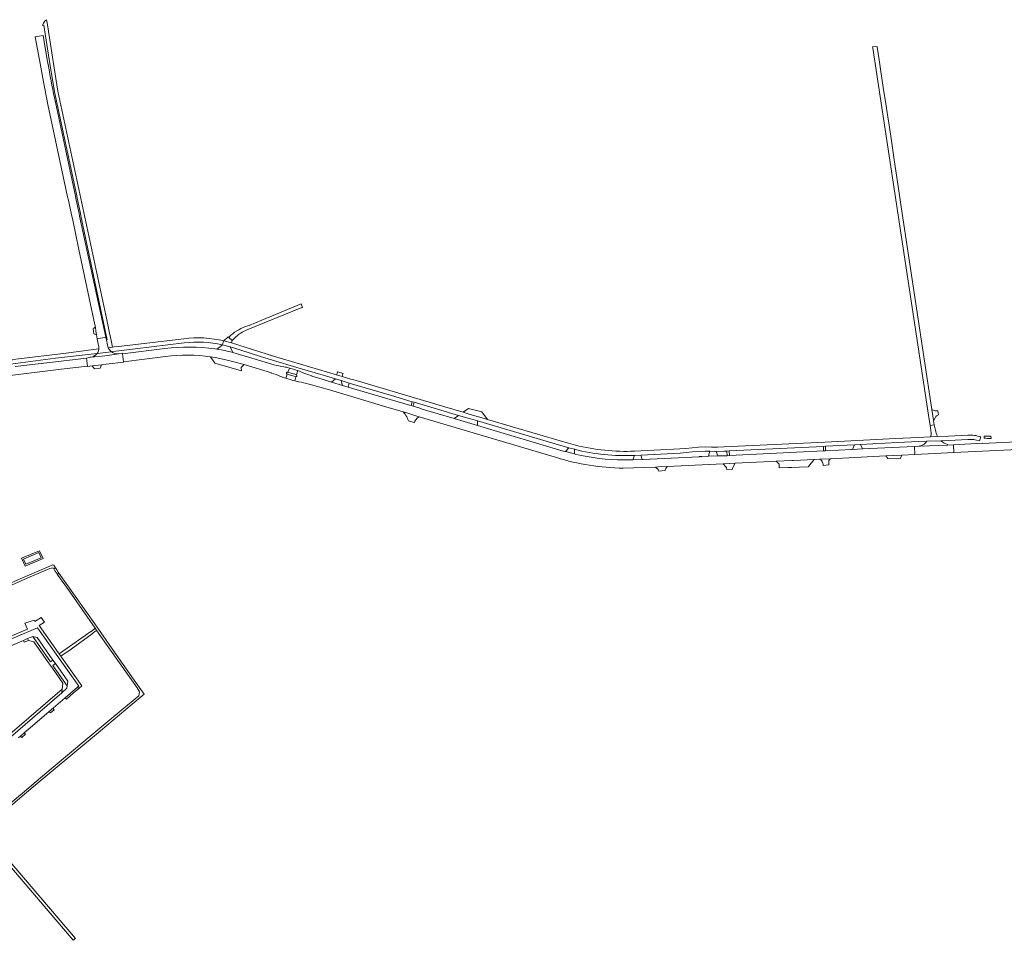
# Model space of a CAD drawing. Header units: metres. Extents: x 166325 to 190320, y 381923 to 404576.
# Tile 897 of 1056: x 176003 to 176705, y 401242 to 401898. Entities that reach past the tile are written whole.
import ezdxf

# ---------------------------------------------------------------- set-up
doc = ezdxf.new("R2010")
doc.units = ezdxf.units.M
for name, color, linetype, lineweight in [('B-WE-VH-VERHARDING_ASFALT-GV', 8, 'Continuous', 18), ('B-WE-VH-VERHARDING_BETON-GV', 8, 'Continuous', 18), ('B-WE-VH-VERHARDING_BETONSTRAATSTEEN-GV', 8, 'Continuous', 18), ('B-WE-VH-VERHARDING_FUNDERING_ZAND-GV', 8, 'Continuous', 18)]:
    doc.layers.add(name, color=color, linetype=linetype, lineweight=lineweight)

msp = doc.modelspace()

# ---------------------------------------------------------------- linework, layer by layer
at = {"layer": 'B-WE-VH-VERHARDING_ASFALT-GV', "flags": 128}
for points in [[(176023.978, 401863.55), (176023.163, 401868.124), (176020.4, 401883.648), (176019.917, 401886.645), (176014.395, 401885.728), (176017.315, 401869.331), (176020.254, 401853.594)], [(176020.254, 401853.594), (176023.437, 401837.53), (176037.472, 401771.764), (176038.032, 401769.202), (176040.038, 401759.921), (176041.09, 401754.928), (176045.498, 401734.089), (176056.867, 401680.337), (176057.251, 401678.677), (176057.667, 401675.91), (176058.102, 401673.18), (176058.107, 401673.148), (176058.572, 401670.389), (176064.603, 401671.64), (176046.04, 401757.965), (176045.716, 401759.664), (176043.404, 401770.485), (176043.002, 401772.119), (176028.737, 401839.172)], [(176106.718, 401663.461), (176076.699, 401659.78), (176077.409, 401654.087), (176107.251, 401657.73)], [(176155.217, 401660.566), (176153.576, 401661.034), (176151.274, 401661.585), (176148.318, 401662.237), (176143.8, 401663.118), (176142.528, 401663.167)], [(176139.454, 401657.629), (176142.662, 401657.131), (176152.432, 401655.05), (176154.072, 401654.586), (176163.256, 401651.99), (176182.877, 401646.235), (176182.807, 401646.026)], [(176184.764, 401651.972), (176184.684, 401651.799), (176155.217, 401660.566)], [(176194.482, 401646.627), (176195.557, 401649.606)], [(176192.969, 401642.261), (176194.029, 401645.183)], [(176200.285, 401643.359), (176199.385, 401640.369), (176202.275, 401639.8)], [(176203.34, 401647.072), (176201.592, 401647.779), (176200.765, 401644.719)], [(176399.36, 401588.159), (176398.971, 401588.435), (176392.547, 401590.135), (176392.185, 401590.088), (176390.786, 401590.41), (176331.988, 401607.908), (176329.649, 401608.726), (176313.066, 401613.581), (176290.206, 401620.361), (176288.659, 401621.073), (176283.823, 401622.451), (176282.38, 401622.862), (176281.314, 401623.03), (176237.529, 401636.015), (176233.393, 401637.242), (176225.688, 401639.531), (176218.857, 401641.57), (176211.533, 401643.757), (176211.594, 401644.023)], [(176209.564, 401638.018), (176209.633, 401638.184), (176217.263, 401635.958)], [(176217.263, 401635.958), (176224.103, 401633.962), (176254.163, 401625.017), (176262.721, 401622.47), (176276.71, 401618.308), (176279.263, 401617.548), (176285.748, 401615.617), (176288.244, 401614.874), (176386.011, 401585.76)], [(176797.245, 401601.151), (176795.15, 401600.988), (176785.051, 401600.39), (176775.459, 401599.934), (176774.557, 401600.092), (176773.685, 401600.046), (176771.941, 401599.954), (176736.196, 401598.35), (176724.068, 401597.701), (176724.084, 401597.523), (176689.666, 401595.811), (176689.659, 401596.008), (176669.14, 401594.919)], [(176433.682, 401578.231), (176456.564, 401578.985), (176458.85, 401579.06), (176465.001, 401579.354), (176504.853, 401581.262), (176513.395, 401581.671), (176538.611, 401582.878), (176542.713, 401583.074), (176553.977, 401583.613), (176555.082, 401583.666), (176569.712, 401584.367), (176573.63, 401584.554), (176574.297, 401584.586), (176581.093, 401584.911), (176620.789, 401586.948), (176632.194, 401587.515), (176641.57, 401587.964), (176641.412, 401593.727), (176604.28, 401591.98), (176597.14, 401591.547), (176596.396, 401591.465), (176577.941, 401590.575), (176576.438, 401590.502), (176509.306, 401587.165), (176507.715, 401587.085), (176501.566, 401586.886), (176501.04, 401587.077), (176494.487, 401586.778), (176493.79, 401586.497), (176489.601, 401586.294), (176489.539, 401586.572), (176488.078, 401586.489), (176487.868, 401586.233), (176447.75, 401584.335), (176447.167, 401584.459), (176440.392, 401584.172), (176439.883, 401584.071), (176433.801, 401584.09)], [(176669.14, 401594.919), (176669.297, 401589.294), (176720.123, 401591.73)], [(175985.449, 401328.017), (176012.936, 401350.949), (176022.861, 401359.283), (176061.012, 401391.01), (176083.471, 401409.856), (176092.12, 401417.003), (176084.936, 401426.981), (176069.319, 401449.387), (176056.82, 401467.179), (176031.286, 401503.38), (176030.072, 401502.635), (176030.517, 401502.01), (176038.546, 401490.723), (176057.02, 401464.213), (176058.344, 401462.313), (176065.126, 401452.578), (176086.95, 401421.49), (176088.469, 401419.202), (176088.614, 401418.598), (176088.182, 401415.891), (176076.051, 401405.858), (176050.475, 401384.581), (176025.792, 401363.845), (176011.942, 401352.164), (176009.685, 401350.278), (175984.408, 401329.156)]]:
    msp.add_lwpolyline(points, dxfattribs=at)
for points in [[(176631.895, 401764.638), (176629.961, 401777.48), (176626.876, 401797.963), (176625.845, 401804.809), (176624.339, 401814.802), (176620.852, 401837.957), (176619.091, 401849.65), (176616.133, 401869.295), (176614.777, 401878.298), (176614.68, 401878.94), (176611.421, 401878.51), (176611.536, 401877.755), (176651.258, 401615.953), (176652.402, 401608.526), (176655.439, 401608.997), (176654.922, 401611.943), (176654.602, 401613.8), (176653.648, 401620.136)], [(176076.699, 401659.78), (176076.654, 401660.071), (176073.961, 401659.756), (176064.056, 401658.349), (176054.137, 401657.326), (176053.513, 401657.262), (176050.965, 401656.67), (176051.641, 401650.996), (176051.679, 401650.743), (176054.903, 401651.098), (176061.587, 401651.907), (176064.878, 401652.304), (176077.444, 401653.82), (176077.409, 401654.087)], [(176669.14, 401594.919), (176664.915, 401594.695), (176645.609, 401593.82), (176644.402, 401593.868), (176641.412, 401593.727), (176641.57, 401587.964), (176655.866, 401588.65), (176669.297, 401589.294)], [(175999.47, 401495.741), (176010.744, 401500.694), (176024.889, 401506.644), (176025.88, 401506.996), (176026.871, 401507.121), (176027.328, 401506.811), (176027.626, 401506.329), (176028.837, 401507.131), (176027.656, 401509.016), (176027.552, 401509.034), (176026.833, 401509.155), (176000.411, 401497.81), (175998.855, 401497.201), (175936.501, 401470.922), (175894.557, 401465.782), (175891.924, 401465.459), (175892.336, 401464.01), (175895.269, 401464.362), (175937.515, 401469.437)], [(176027.626, 401506.329), (176028.444, 401505.094), (176029.495, 401503.506), (176030.072, 401502.635), (176031.286, 401503.38), (176030.804, 401504.118), (176029.795, 401505.663), (176028.837, 401507.131)], [(176055.019, 401460.191), (176055.33, 401460.45), (176057.085, 401461.912), (176057.306, 401461.983), (176058.344, 401462.313), (176057.02, 401464.213), (176056.531, 401463.608), (176056.388, 401463.498), (176054.183, 401461.797), (176054.073, 401461.712), (176034.64, 401448.23), (176031.37, 401445.926), (176032.649, 401444.109), (176039.99, 401449.161)], [(176027.018, 401441.329), (176025.256, 401440.12), (176012.585, 401458.218), (176008.882, 401456.662), (176009.444, 401455.305), (176013.346, 401454.44), (176023.861, 401439.411), (176026.597, 401435.5), (176034.062, 401424.831), (176033.589, 401420.727), (176033.279, 401418.032), (176036.991, 401421.215), (176037.21, 401423.046), (176027.015, 401437.607), (176028.743, 401438.89)], [(175975.976, 401321.449), (175975.103, 401322.484), (175971.38, 401319.473), (175975.117, 401315.715), (175979.195, 401314.308), (175982.957, 401309.977), (175984.305, 401308.445), (175985.792, 401306.703), (175986.353, 401306.045), (176041.396, 401241.559), (176041.837, 401241.911), (176042.929, 401242.784), (176043.056, 401242.886), (175987.929, 401307.361), (175980.669, 401315.851), (175976.419, 401320.039), (175976.848, 401320.413)]]:
    msp.add_lwpolyline(points, close=True, dxfattribs=at)
at = {"layer": 'B-WE-VH-VERHARDING_ASFALT-GV'}
for points in [[(176028.737, 401839.172, -0.0079195), (176023.978, 401863.55)], [(176142.528, 401663.167, 0.0694219), (176106.718, 401663.461)], [(176107.251, 401657.73, -0.0687203), (176139.454, 401657.629)], [(176191.621, 401650.383, -0.0316694), (176184.764, 401651.972)], [(176195.557, 401649.606, 0.0601755), (176191.621, 401650.383)], [(176182.807, 401646.026, -0.0340338), (176189.357, 401643.669)], [(176189.357, 401643.669, 0.0331498), (176192.969, 401642.261)], [(176194.029, 401645.183, -1.0091852), (176194.482, 401646.627)], [(176200.765, 401644.719, -0.6736924), (176200.285, 401643.359)], [(176211.594, 401644.023, -0.03211), (176203.34, 401647.072)], [(176202.275, 401639.8, -0.0400481), (176209.564, 401638.018)], [(176386.011, 401585.76, 0.0735639), (176433.682, 401578.231)], [(176433.801, 401584.09, -0.0562416), (176399.36, 401588.159)]]:
    msp.add_lwpolyline(points, format="xyb", dxfattribs=at)
at = {"layer": 'B-WE-VH-VERHARDING_BETON-GV', "flags": 128}
for points in [[(176120.298, 401670.447), (176073.727, 401664.908), (176070.708, 401664.634), (176069.434, 401664.519), (176068.292, 401664.241), (176066.415, 401664.009)], [(176068.724, 401661.182), (176069.648, 401661.301), (176074.076, 401661.884), (176120.654, 401667.45)], [(176399.617, 401594.518), (176394.545, 401595.916), (176390.22, 401597.177), (176336.771, 401612.949), (176332.977, 401614.069), (176324.512, 401616.541), (176319.43, 401618.044), (176306.463, 401621.88), (176240.773, 401641.31), (176239.315, 401641.741), (176233.154, 401643.563), (176229.279, 401644.746), (176184.321, 401658.086), (176154.387, 401667.454), (176148.954, 401668.876), (176147.675, 401666.034), (176153.395, 401664.598), (176160.994, 401662.257), (176174.935, 401657.835), (176183.456, 401655.201), (176200.985, 401649.987), (176219.669, 401644.429), (176228.531, 401641.793), (176232.62, 401640.587), (176238.295, 401638.908), (176268.358, 401630.016), (176283.193, 401625.581), (176284.63, 401625.151), (176288.697, 401623.96), (176316.27, 401615.828), (176324.638, 401613.36), (176329.762, 401611.832), (176385.036, 401595.548), (176394.74, 401592.724), (176398.79, 401591.625)], [(176147.675, 401666.034), (176148.954, 401668.876)], [(176657.845, 401600.748), (176652.836, 401600.52), (176643.957, 401600.121), (176627.681, 401599.334), (176577.684, 401596.845), (176505.294, 401593.318), (176500.933, 401593.161), (176496.661, 401593.198), (176492.053, 401593.328), (176487.378, 401593.21), (176482.803, 401592.809), (176478.337, 401592.297), (176473.938, 401591.904), (176469.518, 401591.631), (176441.751, 401590.286)], [(176679.34, 401601.661), (176665.667, 401601.057), (176657.845, 401600.748)], [(176687.698, 401597.667), (176688.619, 401600.429)], [(176441.621, 401587.263), (176446.268, 401587.465), (176469.647, 401588.586), (176474.12, 401588.873), (176478.571, 401589.283), (176483.095, 401589.784), (176487.482, 401590.194), (176491.99, 401590.314), (176495.381, 401590.21), (176499.809, 401590.147), (176505.444, 401590.309), (176507.603, 401590.416), (176509.173, 401590.505), (176576.359, 401593.753), (176577.833, 401593.836), (176598.487, 401594.818), (176602.779, 401595.055), (176629.178, 401596.412), (176644.114, 401597.122), (176650.125, 401597.371), (176660.215, 401597.797), (176665.783, 401598.038), (176679.301, 401598.656)]]:
    msp.add_lwpolyline(points, dxfattribs=at)
at = {"layer": 'B-WE-VH-VERHARDING_BETON-GV'}
for points in [[(176148.954, 401668.876, 0.0942559), (176120.298, 401670.447)], [(176066.415, 401664.009, 0.1249854), (176068.724, 401661.182)], [(176120.654, 401667.45, -0.0906714), (176147.675, 401666.034)], [(176688.619, 401600.429, 0.110795), (176679.34, 401601.661)], [(176441.751, 401590.286, -0.0693984), (176399.617, 401594.518)], [(176679.301, 401598.656, -0.0858651), (176687.698, 401597.667)], [(176398.79, 401591.625, 0.0713497), (176441.621, 401587.263)]]:
    msp.add_lwpolyline(points, format="xyb", dxfattribs=at)
at = {"layer": 'B-WE-VH-VERHARDING_BETON-GV', "flags": 128}
msp.add_lwpolyline([(175996.254, 401655.331), (175996.626, 401652.409), (176028.899, 401656.518), (176056.385, 401659.729), (176058.489, 401659.897), (176058.898, 401660.574), (176059.237, 401661.288), (176059.502, 401662.033), (176059.691, 401662.801), (176059.771, 401663.305), (176057.731, 401662.988), (176055.99, 401662.717), (176036.496, 401660.274), (176000.6, 401655.792), (175998.322, 401655.55), (175996.341, 401655.339)], close=True, dxfattribs=at)
at = {"layer": 'B-WE-VH-VERHARDING_BETONSTRAATSTEEN-GV'}
for points in [[(176021.256, 401896.798, 0.1182593), (176019.521, 401893.797)], [(176022.383, 401897.953, 0.0639694), (176021.256, 401896.798)], [(176165.872, 401679.691, 0.0902458), (176153.784, 401672.996)], [(176156.741, 401671.098, -0.0958677), (176163.819, 401676.049)], [(176059.585, 401665.654, -0.0936428), (176059.771, 401663.305)], [(176065.806, 401666.017, 0.0713023), (176066.415, 401664.009)], [(176066.415, 401664.009, -0.0713023), (176065.806, 401666.017)], [(176068.724, 401661.182, -0.1249854), (176066.415, 401664.009)], [(176058.489, 401659.897, -0.1945853), (176054.137, 401657.326)], [(176073.637, 401659.729, -0.1765032), (176068.724, 401661.182)], [(176194.482, 401646.627, 1.0091852), (176194.029, 401645.183)], [(176200.765, 401644.719, 0.1934423), (176200.218, 401644.913)], [(176200.218, 401644.913, -0.1934423), (176200.765, 401644.719)], [(176200.285, 401643.359, 0.6736924), (176200.765, 401644.719)], [(176653.184, 401603.57, -0.1298662), (176652.836, 401600.52)], [(176657.845, 401600.748, -0.0799917), (176656.509, 401604.099)], [(176692.219, 401599.477, 0.0616177), (176695.465, 401599.423)], [(176650.125, 401597.371, -0.162547), (176645.591, 401594.098)], [(176664.933, 401595.014, -0.1265226), (176660.215, 401597.797)]]:
    msp.add_lwpolyline(points, format="xyb", dxfattribs=at)
at = {"layer": 'B-WE-VH-VERHARDING_BETONSTRAATSTEEN-GV', "flags": 128}
for points in [[(176019.521, 401893.797), (176020.401, 401893.958), (176022.615, 401880.155), (176024.572, 401868.093), (176028.024, 401846.618), (176043.912, 401772.285), (176044.26, 401770.612), (176046.567, 401759.853), (176046.916, 401758.192), (176065.732, 401669.703), (176065.064, 401669.572), (176065.112, 401669.34), (176065.806, 401666.017)], [(176030.563, 401847.093), (176027.172, 401868.144), (176025.156, 401880.501), (176023.72, 401889.485), (176023.708, 401889.859), (176022.784, 401895.611), (176022.754, 401895.809), (176022.383, 401897.953)], [(176066.415, 401664.009), (176068.292, 401664.241), (176069.434, 401664.519), (176068.438, 401669.233), (176067.096, 401675.586), (176065.327, 401683.961), (176030.563, 401847.093)], [(176163.819, 401676.049), (176164.873, 401676.481), (176204.476, 401692.7)], [(176204.476, 401692.7), (176204.841, 401692.85), (176203.911, 401695.39), (176175.902, 401683.761), (176166.889, 401680.019), (176165.872, 401679.691)], [(176065.806, 401666.017), (176065.112, 401669.34), (176065.064, 401669.572), (176064.603, 401671.64), (176058.572, 401670.389), (176059.07, 401668.061), (176059.585, 401665.654)], [(176153.784, 401672.996), (176152.39, 401671.456), (176154.856, 401669.168), (176156.741, 401671.098)], [(176059.771, 401663.305), (176059.691, 401662.801), (176059.502, 401662.033), (176059.237, 401661.288), (176058.898, 401660.574), (176058.489, 401659.897)], [(175854.584, 401626.735), (176032.945, 401648.682), (176051.641, 401650.996), (176050.965, 401656.67), (176028.754, 401653.989), (176000, 401650.587)], [(176054.137, 401657.326), (176064.056, 401658.349), (176073.961, 401659.756), (176073.637, 401659.729)], [(176068.724, 401661.182), (176058.489, 401659.897)], [(176058.489, 401659.897), (176068.724, 401661.182)], [(176201.592, 401647.779), (176200.409, 401648.156), (176199.786, 401648.323), (176197.642, 401648.976), (176195.557, 401649.606), (176194.482, 401646.627), (176200.218, 401644.913)], [(176194.029, 401645.183), (176199.818, 401643.49), (176200.285, 401643.359)], [(176200.218, 401644.913), (176194.482, 401646.627)], [(176200.765, 401644.719), (176201.592, 401647.779)], [(176656.509, 401604.099), (176656.269, 401605.199), (176655.439, 401608.997), (176652.402, 401608.526), (176652.947, 401605.071), (176653.184, 401603.57)], [(176652.836, 401600.52), (176657.845, 401600.748)], [(176695.465, 401599.423), (176695.944, 401599.447), (176695.82, 401601.03), (176691.007, 401600.891), (176691.099, 401599.689), (176692.219, 401599.477)], [(176645.591, 401594.098), (176645.609, 401593.82), (176664.915, 401594.695), (176664.933, 401595.014)], [(176660.215, 401597.797), (176650.125, 401597.371)], [(176002.435, 401385.907), (176003.886, 401387.154), (176006.556, 401389.449), (176014.169, 401395.99), (176024.355, 401404.742), (176027.422, 401407.378), (176035.694, 401414.486), (176044.475, 401422.03), (176045.391, 401422.818), (176016.034, 401464.349), (175958.007, 401439.956)], [(175991.201, 401449.235), (176005.929, 401455.421), (176008.882, 401456.662), (176012.585, 401458.218), (176015.667, 401457.377), (176027.018, 401441.329), (176028.743, 401438.89), (176037.605, 401426.361), (176037.21, 401423.046), (176036.991, 401421.215), (176033.279, 401418.032), (175985.942, 401377.447)]]:
    msp.add_lwpolyline(points, dxfattribs=at)
for points in [[(176055.732, 401677.89), (176056.059, 401673.941), (176058.102, 401673.18), (176057.667, 401675.91), (176057.251, 401678.677), (176056.148, 401677.966)], [(176152.39, 401671.456), (176151.901, 401671.883), (176148.954, 401668.876), (176154.387, 401667.454), (176154.856, 401669.168)], [(176153.395, 401664.598), (176147.675, 401666.034), (176146.483, 401664.998), (176144.862, 401663.742), (176143.8, 401663.118), (176148.318, 401662.237), (176151.274, 401661.585), (176153.576, 401661.034), (176155.217, 401660.566)], [(176154.072, 401654.586), (176152.432, 401655.05), (176142.662, 401657.131), (176139.454, 401657.629), (176142.446, 401652.99), (176161.369, 401647.678), (176161.152, 401649.873), (176163.256, 401651.99)], [(176061.587, 401651.907), (176054.903, 401651.098), (176056.726, 401649.028), (176060.656, 401649.453)], [(176200.285, 401643.359), (176199.818, 401643.49), (176194.029, 401645.183), (176192.969, 401642.261), (176193.688, 401642.045), (176196.794, 401641.117), (176198.068, 401640.72), (176199.385, 401640.369)], [(176232.62, 401640.587), (176228.531, 401641.793), (176225.688, 401639.531), (176233.393, 401637.242)], [(176233.738, 401645.389), (176233.834, 401645.797), (176230.017, 401646.985), (176229.913, 401646.632), (176229.279, 401644.746), (176233.154, 401643.563)], [(176283.823, 401622.451), (176284.63, 401625.151), (176283.193, 401625.581), (176282.38, 401622.862)], [(176319.43, 401618.044), (176324.512, 401616.541), (176332.977, 401614.069), (176336.771, 401612.949), (176332.844, 401618.253), (176323.364, 401620.804)], [(176657.945, 401619.046), (176655.874, 401619.111), (176655.323, 401619.28), (176653.648, 401620.136), (176654.602, 401613.8), (176654.922, 401611.943), (176655.987, 401614.15), (176656.505, 401614.92), (176657.123, 401615.496), (176658.36, 401616.135)], [(176287.58, 401614.489), (176288.244, 401614.874), (176285.748, 401615.617), (176279.263, 401617.548), (176276.71, 401618.308), (176277.44, 401617.525), (176278.11, 401616.69), (176278.716, 401615.807), (176279.254, 401614.882), (176279.722, 401613.919), (176280.116, 401612.924), (176280.446, 401611.861), (176284.61, 401610.645), (176284.726, 401610.967), (176285.04, 401611.668), (176285.424, 401612.332), (176285.876, 401612.953), (176286.389, 401613.523), (176286.96, 401614.037)], [(176329.762, 401611.832), (176324.638, 401613.36), (176316.27, 401615.828), (176313.066, 401613.581), (176329.649, 401608.726)], [(176398.79, 401591.625), (176394.74, 401592.724), (176392.547, 401590.135), (176398.971, 401588.435)], [(176577.833, 401593.836), (176576.359, 401593.753), (176576.438, 401590.502), (176577.941, 401590.575)], [(176602.779, 401595.055), (176598.487, 401594.818), (176597.14, 401591.547), (176604.28, 401591.98)], [(176446.268, 401587.465), (176441.621, 401587.263), (176440.392, 401584.172), (176447.167, 401584.459)], [(176499.809, 401590.147), (176495.381, 401590.21), (176494.487, 401586.778), (176501.04, 401587.077)], [(176509.173, 401590.505), (176507.603, 401590.416), (176507.715, 401587.085), (176509.306, 401587.165)], [(176580.296, 401583.479), (176581.093, 401584.911), (176574.297, 401584.586), (176575.42, 401582.835), (176575.752, 401582.194), (176576.154, 401581.145), (176576.277, 401580.07), (176580.295, 401580.487), (176580.161, 401582.315)], [(176632.194, 401587.515), (176620.789, 401586.948), (176622.339, 401584.983), (176631.03, 401584.918)], [(176464.08, 401577.953), (176465.001, 401579.354), (176458.85, 401579.06), (176456.564, 401578.985), (176458.497, 401577.252), (176458.877, 401576.637), (176459.107, 401576.157), (176463.445, 401576.444), (176463.549, 401576.917)], [(176513.395, 401581.671), (176504.853, 401581.262), (176506.854, 401579.096), (176507.196, 401578.531), (176507.363, 401578.112), (176507.456, 401577.729), (176507.388, 401577.269), (176511.609, 401577.395), (176511.623, 401578.126), (176511.802, 401578.624)], [(176542.713, 401583.074), (176544.537, 401581.321), (176544.765, 401581.102), (176544.867, 401578.396), (176551.076, 401578.55), (176552.586, 401578.625), (176553.949, 401578.692), (176559.424, 401578.963), (176565.638, 401579.046), (176565.817, 401579.28), (176569.712, 401584.367), (176555.082, 401583.666), (176553.977, 401583.613)], [(176007.146, 401508.401), (176019.96, 401513.728), (176017.474, 401519.273), (176004.68, 401513.948)], [(176016.96, 401517.976), (176018.627, 401514.257), (176007.663, 401509.699), (176006.01, 401513.418)], [(176016.034, 401464.349), (176045.391, 401422.818), (176044.475, 401422.03), (176045.361, 401421.087), (176047.529, 401422.985), (176041.122, 401432.08), (176033.11, 401443.454), (176032.649, 401444.109), (176031.37, 401445.926), (176030.798, 401446.735), (176017.241, 401465.981), (176020.86, 401468.343), (176018.477, 401471.668), (176014.165, 401468.894), (176013.715, 401469.83), (176007.059, 401467.574), (176008.854, 401463.37), (175957.478, 401441.671), (175942.03, 401437.773), (175932.584, 401435.389), (175922.483, 401432.84), (175919.496, 401432.086), (175923.006, 401431.058), (175958.007, 401439.956)], [(176008.882, 401456.662), (176005.929, 401455.421), (176006.507, 401454.047), (176009.444, 401455.305)], [(176033.279, 401418.032), (176033.589, 401420.727), (175985.795, 401379.784), (175984.699, 401378.845), (175980.564, 401378.329), (175965.163, 401376.407), (175957.269, 401375.421), (175951.8, 401374.739), (175950.673, 401374.599), (175948.498, 401374.77), (175947.903, 401373.799), (175949.776, 401372.57), (175985.762, 401377.096), (175985.747, 401377.398), (175985.942, 401377.447)], [(176041.717, 401417.909), (176045.361, 401421.087), (176044.475, 401422.03), (176035.694, 401414.486), (176036.666, 401413.506)], [(176027.824, 401405.919), (176027.506, 401406.274), (176027.387, 401406.665), (176027.422, 401407.378), (176024.355, 401404.742), (176025.187, 401403.669)], [(176004.701, 401386.199), (176007.379, 401388.483), (176006.556, 401389.449), (176003.886, 401387.154)]]:
    msp.add_lwpolyline(points, close=True, dxfattribs=at)
at = {"layer": 'B-WE-VH-VERHARDING_FUNDERING_ZAND-GV', "flags": 128}
msp.add_lwpolyline([(176238.295, 401638.908), (176232.62, 401640.587), (176233.393, 401637.242), (176237.529, 401636.015)], close=True, dxfattribs=at)

doc.saveas('drawing.dxf')
